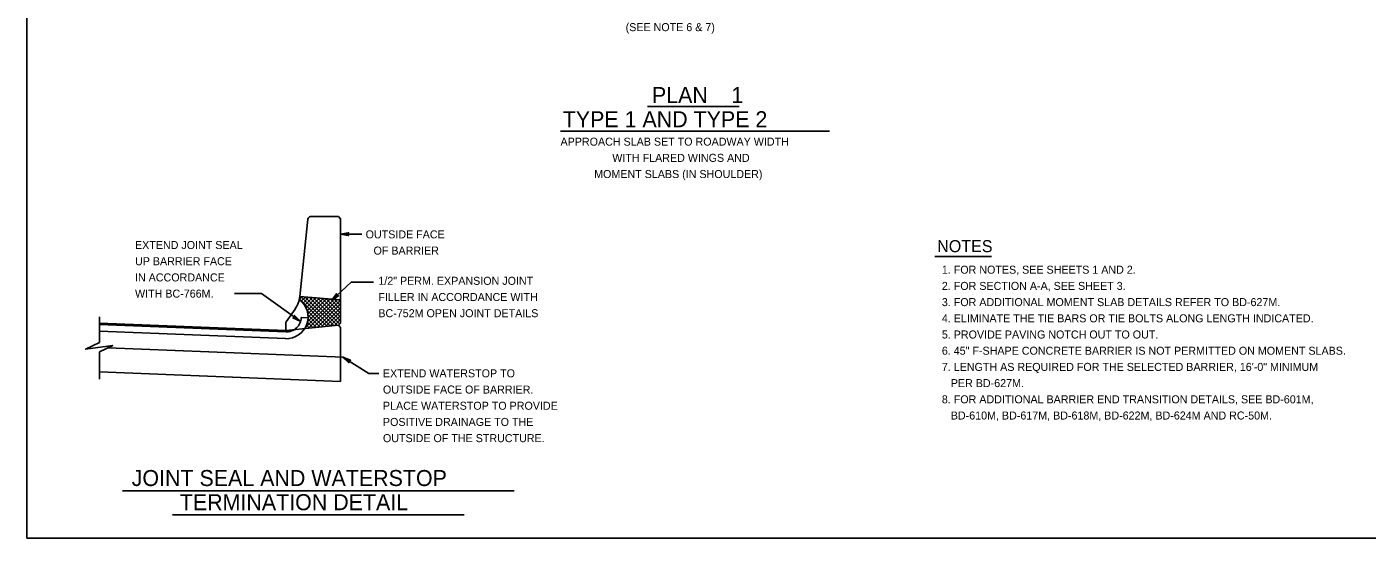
# Model space of a CAD drawing. Extents: x 636530 to 644067, y 294168 to 299122.
# Drawn here: x 639047 to 639549, y 297747 to 297939 of the extents above; entities that cross this region are included whole.
import ezdxf

# ---------------------------------------------------------------- set-up
doc = ezdxf.new("R2010")
doc.units = 0
doc.layers.add('1', color=7, linetype='Continuous')

msp = doc.modelspace()

# ---------------------------------------------------------------- linework, layer by layer
at = {"layer": '1'}
for p, q in [((639046.78, 298311.48), (639046.78, 297747.48)), ((639279.46, 297909.22), (639313.85, 297909.22)), ((639246.76, 297900.07), (639347.67, 297900.07)), ((639152.13, 297867.06), (639149.07, 297838.02)), ((639163.66, 297867.97), (639153.14, 297867.97)), ((639164.42, 297867.21), (639163.66, 297867.97)), ((639164.42, 297867.21), (639164.42, 297828.02)), ((639172.33, 297861.42), (639164.42, 297861.42)), ((639387.12, 297853.06), (639408.36, 297853.06)), ((639168.41, 297843.48), (639161.05, 297836.65)), ((639176.71, 297843.48), (639168.41, 297843.48)), ((639134.77, 297839.14), (639124.69, 297839.14)), ((639134.77, 297839.14), (639149.26, 297828.75)), ((639148.91, 297837.01), (639149.86, 297837.96)), ((639149.07, 297838.02), (639164.42, 297836.75)), ((639160.62, 297826.96), (639149.6, 297837.98)), ((639144.03, 297828.61), (639147.32, 297833.34)), ((639159.32, 297826.83), (639148.95, 297837.2)), ((639149.62, 297836.29), (639151.19, 297837.85)), ((639150.32, 297835.54), (639152.51, 297837.74)), ((639150.92, 297834.71), (639153.84, 297837.63)), ((639151, 297826.17), (639161.8, 297836.97)), ((639161.93, 297827.08), (639151.17, 297837.85)), ((639151.43, 297833.78), (639155.17, 297837.52)), ((639158.01, 297826.7), (639151.76, 297832.95)), ((639151.82, 297832.74), (639156.49, 297837.41)), ((639151.97, 297828.58), (639160.48, 297837.08)), ((639152.09, 297831.56), (639157.82, 297837.3)), ((639152.17, 297830.21), (639159.15, 297837.19)), ((639152.41, 297826.14), (639163.13, 297836.86)), ((639163.24, 297827.21), (639152.73, 297837.72)), ((639154.01, 297826.3), (639164.42, 297836.71)), ((639164.15, 297827.74), (639154.3, 297837.59)), ((639155.6, 297826.46), (639164.42, 297835.27)), ((639164.42, 297828.91), (639155.87, 297837.46)), ((639157.2, 297826.62), (639164.42, 297833.84)), ((639164.42, 297830.34), (639157.43, 297837.33)), ((639164.42, 297831.78), (639159, 297837.2)), ((639164.42, 297833.22), (639160.57, 297837.07)), ((639164.42, 297834.66), (639162.13, 297836.94)), ((639164.42, 297836.09), (639163.7, 297836.81)), ((639074.03, 297830.38), (639074.03, 297820.85)), ((639143.84, 297825.3), (639074.03, 297828.09)), ((639143.84, 297828.03), (639143.84, 297825.3)), ((639152.17, 297830.05), (639149.63, 297830.15)), ((639154.09, 297826.31), (639151.94, 297828.45)), ((639156.7, 297826.57), (639152.14, 297831.13)), ((639155.39, 297826.44), (639152.15, 297829.69)), ((639158.79, 297826.77), (639164.42, 297832.4)), ((639160.39, 297826.93), (639164.42, 297830.96)), ((639161.98, 297827.09), (639164.42, 297829.53)), ((639164.42, 297828.02), (639163.66, 297827.25)), ((639143.82, 297824.79), (639074.01, 297827.58)), ((639143.72, 297822.25), (639074.03, 297825.04)), ((639163.66, 297827.25), (639143.84, 297825.3)), ((639151.47, 297826.05), (639151.13, 297826.39)), ((639152.78, 297826.18), (639151.6, 297827.36)), ((639164.42, 297826.49), (639163.66, 297827.25)), ((639164.42, 297826.49), (639164.42, 297806.17)), ((639165.43, 297815.28), (639077.14, 297818.81)), ((639074.03, 297817.33), (639074.03, 297807.09)), ((639175.03, 297809.25), (639165.29, 297815.29)), ((639164.42, 297806.17), (639074.03, 297809.79)), ((639178.79, 297809.25), (639175.03, 297809.25)), ((639082.69, 297765.22), (639229.41, 297765.22)), ((639101.33, 297756.2), (639210.77, 297756.2)), ((639046.78, 297747.48), (639832.78, 297747.48))]:
    msp.add_line(p, q, dxfattribs=at)
for points in [[(639164.42, 297861.42), (639167.4, 297860.86), (639167.29, 297860.94), (639167.17, 297861.02), (639167.11, 297861.12), (639167.05, 297861.22), (639167.04, 297861.32), (639167.02, 297861.42), (639167.04, 297861.52), (639167.05, 297861.62), (639167.11, 297861.72), (639167.17, 297861.82), (639167.29, 297861.89), (639167.4, 297861.97), (639164.42, 297861.42), (639167.29, 297861.89), (639167.17, 297861.82), (639164.42, 297861.42), (639167.11, 297861.72), (639167.05, 297861.62), (639164.42, 297861.42), (639167.04, 297861.52), (639167.02, 297861.42), (639164.42, 297861.42), (639167.04, 297861.32), (639167.05, 297861.22), (639164.42, 297861.42), (639167.11, 297861.12), (639167.17, 297861.02), (639164.42, 297861.42), (639167.29, 297860.94)], [(639161.05, 297836.65), (639163.62, 297838.27), (639163.48, 297838.25), (639163.34, 297838.23), (639163.23, 297838.26), (639163.12, 297838.29), (639163.04, 297838.36), (639162.96, 297838.42), (639162.9, 297838.5), (639162.85, 297838.59), (639162.82, 297838.7), (639162.8, 297838.81), (639162.83, 297838.95), (639162.86, 297839.09), (639161.05, 297836.65), (639162.83, 297838.95), (639162.8, 297838.81), (639161.05, 297836.65), (639162.82, 297838.7), (639162.85, 297838.59), (639161.05, 297836.65), (639162.9, 297838.5), (639162.96, 297838.42), (639161.05, 297836.65), (639163.04, 297838.36), (639163.12, 297838.29), (639161.05, 297836.65), (639163.23, 297838.26), (639163.34, 297838.23), (639161.05, 297836.65), (639163.48, 297838.25)], [(639149.26, 297828.75), (639147.16, 297830.94), (639147.21, 297830.81), (639147.26, 297830.68), (639147.25, 297830.56), (639147.24, 297830.45), (639147.19, 297830.35), (639147.15, 297830.26), (639147.08, 297830.19), (639147, 297830.12), (639146.9, 297830.07), (639146.79, 297830.03), (639146.65, 297830.03), (639146.51, 297830.03), (639149.26, 297828.75), (639146.65, 297830.03), (639146.79, 297830.03), (639149.26, 297828.75), (639146.9, 297830.07), (639147, 297830.12), (639149.26, 297828.75), (639147.08, 297830.19), (639147.15, 297830.26), (639149.26, 297828.75), (639147.19, 297830.35), (639147.24, 297830.45), (639149.26, 297828.75), (639147.25, 297830.56), (639147.26, 297830.68), (639149.26, 297828.75), (639147.21, 297830.81)], [(639074.03, 297820.85), (639068.84, 297818.31), (639078.99, 297819.69), (639074.03, 297817.33)], [(639165.29, 297815.29), (639167.53, 297813.24), (639167.47, 297813.37), (639167.42, 297813.5), (639167.42, 297813.61), (639167.42, 297813.73), (639167.46, 297813.82), (639167.5, 297813.92), (639167.57, 297813.99), (639167.63, 297814.07), (639167.74, 297814.12), (639167.84, 297814.18), (639167.98, 297814.18), (639168.12, 297814.19), (639165.29, 297815.29), (639167.98, 297814.18), (639167.84, 297814.18), (639165.29, 297815.29), (639167.74, 297814.12), (639167.63, 297814.07), (639165.29, 297815.29), (639167.57, 297813.99), (639167.5, 297813.92), (639165.29, 297815.29), (639167.46, 297813.82), (639167.42, 297813.73), (639165.29, 297815.29), (639167.42, 297813.61), (639167.42, 297813.5), (639165.29, 297815.29), (639167.47, 297813.37)]]:
    msp.add_lwpolyline(points, dxfattribs=at)
for centre, radius, start, end in [((639153.14, 297866.95), 1.02, 90, 173.9805), ((639139.09, 297839.07), 10.03, 325.1407, 353.9805), ((639144.05, 297830.37), 8.13, 267.7093, 53.4641), ((639144.05, 297830.37), 5.59, 267.7091, 357.7094), ((639144.86, 297828.03), 1.02, 145.1407, 180), ((639144.86, 297828.03), 1.02, 145.1407, 180)]:
    msp.add_arc(centre, radius, start, end, dxfattribs=at)

# ---------------------------------------------------------------- texts
for s, height, p in [('(SEE NOTE 6 & 7)', 3, (639271.24, 297937.49)), ('PLAN ', 6, (639281.09, 297910.55)), ('1', 6, (639310.85, 297910.55)), ('TYPE 1 AND TYPE 2', 6, (639247.66, 297901.48)), ('APPROACH SLAB SET TO ROADWAY WIDTH', 3, (639246.83, 297894.58)), ('WITH FLARED WINGS AND', 3, (639266.24, 297888.51)), ('MOMENT SLABS (IN SHOULDER)', 3, (639259.44, 297882.44)), ('EXTEND JOINT SEAL', 3, (639087.34, 297855.84)), ('OUTSIDE FACE', 3, (639173.78, 297859.83)), ('NOTES', 4.5, (639388.02, 297854.67)), ('OF BARRIER', 3, (639176.74, 297853.76)), ('UP BARRIER FACE', 3, (639087.34, 297849.77)), ('1. FOR NOTES, SEE SHEETS 1 AND 2.', 3, (639389.76, 297846.59)), ('IN ACCORDANCE', 3, (639087.34, 297843.7)), ('1/2" PERM. EXPANSION JOINT', 3, (639178.55, 297842.43)), ('2. FOR SECTION A-A, SEE SHEET 3.', 3, (639389.76, 297840.52)), ('WITH BC-766M.', 3, (639087.34, 297837.63)), ('FILLER IN ACCORDANCE WITH ', 3, (639178.55, 297836.36)), ('BC-752M OPEN JOINT DETAILS', 3, (639178.55, 297830.29)), ('3. FOR ADDITIONAL MOMENT SLAB DETAILS REFER TO BD-627M.', 3, (639389.76, 297834.45)), ('4. ELIMINATE THE TIE BARS OR TIE BOLTS ALONG LENGTH INDICATED.', 3, (639389.76, 297828.38)), ('5. PROVIDE PAVING NOTCH OUT TO OUT.', 3, (639389.76, 297822.31)), ('6. 45" F-SHAPE CONCRETE BARRIER IS NOT PERMITTED ON MOMENT SLABS.', 3, (639389.76, 297816.23)), ('7. LENGTH AS REQUIRED FOR THE SELECTED BARRIER, 16\'-0" MINIMUM ', 3, (639389.76, 297810.16)), ('EXTEND WATERSTOP TO', 3, (639180.27, 297807.76)), ('OUTSIDE FACE OF BARRIER.', 3, (639180.27, 297801.68)), ('   PER BD-627M.', 3, (639389.76, 297804.09)), ('PLACE WATERSTOP TO PROVIDE', 3, (639180.27, 297795.61)), ('8. FOR ADDITIONAL BARRIER END TRANSITION DETAILS, SEE BD-601M, ', 3, (639389.76, 297798.02)), ('   BD-610M, BD-617M, BD-618M, BD-622M, BD-624M AND RC-50M.', 3, (639389.76, 297791.95)), ('POSITIVE DRAINAGE TO THE', 3, (639180.27, 297789.54)), ('OUTSIDE OF THE STRUCTURE.', 3, (639180.27, 297783.47)), ('JOINT SEAL AND WATERSTOP', 6, (639086.1, 297767.02)), ('TERMINATION DETAIL', 6, (639104.13, 297757.97))]:
    msp.add_text(s, height=height, dxfattribs=at).set_placement(p)

doc.saveas('drawing.dxf')
